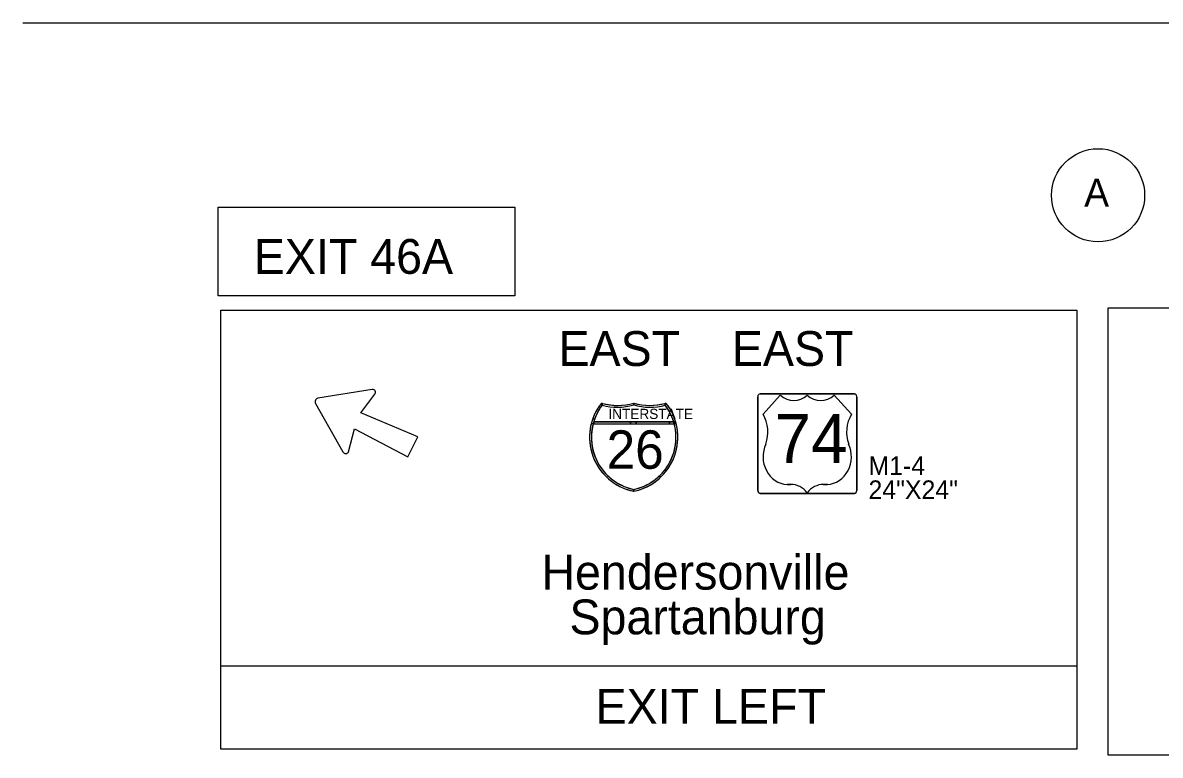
# Model space of a CAD drawing. Extents: x 886234 to 968767, y 455416 to 684046.
# Drawn here: x 904674 to 909267, y 519177 to 522135 of the extents above; entities that cross this region are included whole.
import ezdxf

# ---------------------------------------------------------------- set-up
doc = ezdxf.new("R2010")
doc.units = 0
for name, color, linetype in [('Scratch_Level_3', 7, 'Continuous'), ('TC DEV SIGN BLACK 239', 7, 'Continuous'), ('TC DEV SIGN BLACK ZERO', 7, 'Continuous'), ('TC DEV SIGN WHITE', 7, 'Continuous'), ('TC LABEL TEXT', 7, 'Continuous')]:
    doc.layers.add(name, color=color, linetype=linetype)

msp = doc.modelspace()

# ---------------------------------------------------------------- linework, layer by layer
at = {"layer": 'Scratch_Level_3'}
msp.add_line((904674.3, 522134.5), (939863.1, 522134.5), dxfattribs=at)
at = {"layer": 'TC DEV SIGN BLACK 239'}
for p, q in [((907642.2, 520625), (907642.2, 520245.9)), ((908032.1, 520636.1), (907652.2, 520636.1)), ((907733.2, 520630.8), (907733.2, 520630.8)), ((907841.9, 520630.8), (907841.9, 520630.8)), ((908042.2, 520245.9), (908042.2, 520625)), ((908020.4, 520553.7), (908020.4, 520553.7)), ((907674.7, 520433.7), (907674.5, 520433.7)), ((908009.3, 520433.7), (908009, 520433.7)), ((907776, 520270.8), (907760.5, 520270.9)), ((907923.3, 520270.9), (907907.8, 520270.8)), ((907652.2, 520234.7), (908032.1, 520234.7)), ((907841.9, 520236.5), (907841.9, 520236.5))]:
    msp.add_line(p, q, dxfattribs=at)
for points in [[(907642.2, 520245.9), (907642.2, 520625)], [(907652.2, 520636.1), (908032.1, 520636.1)], [(907663.3, 520553.7), (907663.3, 520553.7), (907733.2, 520630.8)], [(907950.6, 520630.8), (907950.6, 520630.8), (908020.4, 520553.7)], [(908042.2, 520625), (908042.2, 520245.9)], [(908032.1, 520234.7), (907652.2, 520234.7)]]:
    msp.add_lwpolyline(points, dxfattribs=at)
for centre, major_axis, start_param, end_param in [((907652.2, 520625), (0, -11.1), 3.141593, 4.712389), ((907652.2, 520625), (0, -11.1), 3.141593, 4.712389), ((907787.6, 520703.6), (0, -94.3), 5.593452, 6.972919), ((907896.2, 520703.6), (0, -94.3), 5.593452, 6.972919), ((908032.1, 520625), (0, 11.1), 4.712389, 6.283185), ((908032.1, 520625), (0, 11.1), 4.712389, 6.283185), ((907566.6, 520482.1), (0, -128.6), 1.184601, 2.161129), ((908117.2, 520482.1), (0, -128.6), 4.122057, 5.098584), ((907764.3, 520382.3), (0, 111.4), 1.091068, 3.104197), ((907919.5, 520382.3), (0, 111.4), 3.178989, 5.192118), ((907776, 520176.5), (0, 94.3), 5.402164, 6.283185), ((907907.8, 520176.5), (0, -94.3), 3.141593, 4.022614), ((907652.2, 520245.9), (0, -11.1), 4.712389, 6.283185), ((907652.2, 520245.9), (0, -11.1), 4.712389, 6.283185), ((908032.1, 520245.9), (0, 11.1), 3.141593, 4.712389), ((908032.1, 520245.9), (0, 11.1), 3.141593, 4.712389)]:
    msp.add_ellipse(centre, major_axis=major_axis, ratio=0.905624, start_param=start_param, end_param=end_param, dxfattribs=at)
at = {"layer": 'TC DEV SIGN BLACK ZERO'}
for p, q in [((906085.3, 520654.5), (905866, 520618.5)), ((906039.3, 520559.1), (906095.3, 520634.5)), ((905856.6, 520597.1), (905967.3, 520401.8)), ((907013.8, 520590.8), (907015.8, 520597.9)), ((907141.4, 520591.6), (907141.2, 520599.3)), ((907141.4, 520592.2), (907141.2, 520599.3)), ((907266.5, 520597.9), (907268.5, 520590.8)), ((906269.3, 520463.1), (906039.3, 520559.1)), ((906979.6, 520523.4), (907302.7, 520523.4)), ((907127.6, 520523.4), (906979.6, 520523.4)), ((907151, 520523.4), (907127.6, 520523.4)), ((907285.3, 520523.4), (907151, 520523.4)), ((907302.7, 520523.4), (907285.3, 520523.4)), ((907312, 520517.8), (907302.7, 520523.4)), ((905989.3, 520402.5), (906013.3, 520495.8)), ((906013.3, 520495.8), (906229.3, 520381.8)), ((906977.5, 520516), (907304.8, 520516)), ((906977.5, 520516), (906979.6, 520516)), ((906979.6, 520516), (907127.6, 520516)), ((907127.6, 520516), (907151, 520516)), ((907151, 520516), (907285.3, 520516)), ((907285.3, 520516), (907302.7, 520516)), ((907304.7, 520516.5), (907302.7, 520516)), ((907302.7, 520516), (907304.8, 520516)), ((906229.3, 520381.8), (906269.3, 520463.1)), ((906963.1, 520462.4), (906963.1, 520460.2)), ((907319.3, 520460.1), (907319.3, 520462.4))]:
    msp.add_line(p, q, dxfattribs=at)
for points in [[(907007.9, 520595.3), (907013.8, 520590.8)], [(907013.8, 520590.8), (907007.9, 520595.3)], [(907011.1, 520599.3), (907011.1, 520599.3), (907011.1, 520599.3)], [(907015.8, 520597.9), (907013.8, 520590.8)], [(907141.2, 520591.6), (907141.4, 520592.2)], [(907141.4, 520599.3), (907141.4, 520592.2), (907143.5, 520598.7)], [(907143.5, 520598.7), (907141.4, 520591.6)], [(907268.5, 520590.8), (907266.5, 520597.9)], [(907271.3, 520599.3), (907271.3, 520599.3), (907271.3, 520599.3)], [(906979.6, 520523.4), (906979.6, 520516)], [(906979.6, 520516), (906979.6, 520523.4)], [(907127.6, 520516), (907127.6, 520523.4)], [(907127.6, 520523.4), (907127.6, 520516)], [(907151, 520523.4), (907151, 520516)], [(907151, 520516), (907151, 520523.4)], [(907285.3, 520516), (907285.3, 520523.4)], [(907285.3, 520523.4), (907285.3, 520516)], [(907302.7, 520523.4), (907312, 520517.8)], [(907302.7, 520516), (907302.7, 520523.4)], [(907302.7, 520523.4), (907302.7, 520516), (907304.7, 520516.5), (907302.7, 520523.4)], [(906970.4, 520517.8), (906977.5, 520516)], [(906977.5, 520515.9), (906970.4, 520517.8)], [(907304.8, 520516), (907304.7, 520516.5)], [(907312, 520517.8), (907304.8, 520516)], [(907304.8, 520516), (907312, 520517.8)], [(907139.6, 520243.4), (907141.2, 520250.7)], [(907141.2, 520250.7), (907141.2, 520243.1)]]:
    msp.add_lwpolyline(points, dxfattribs=at)
for centre, radius, start, end in [((905869.9, 520604.2), 15.1, 104.2365, 206.5742), ((906087.2, 520642.8), 11.6, 316.0143, 98.2906), ((907185.7, 520461.3), 222.7, 141.6693, 258.4631), ((907185.7, 520461.3), 222.7, 142.9968, 165.2769), ((907185.7, 520461.3), 215.2, 142.9968, 258.0595), ((907185.7, 520461.3), 215.2, 142.9968, 165.2769), ((907185.7, 520461.3), 222.7, 141.6709, 142.9968), ((907076.1, 520812.3), 222.7, 253.0062, 286.9901), ((907076.1, 520812.3), 222.7, 253.0099, 254.2907), ((907076.1, 520812.3), 230.1, 254.2907, 286.4259), ((907076.1, 520812.3), 230.1, 254.2907, 286.4259), ((907076.1, 520812.3), 222.7, 254.2907, 286.9893), ((907206.2, 520812.3), 222.7, 253.0099, 286.9938), ((907096.7, 520461.3), 222.7, 281.5369, 38.3307), ((907206.2, 520812.3), 230.1, 253.5741, 285.7093), ((907096.7, 520461.3), 215.2, 281.9405, 37.0032), ((907206.2, 520812.3), 222.7, 253.0588, 253.6206), ((907206.3, 520811.9), 229.7, 253.5731, 285.7093), ((907206.2, 520812.3), 222.7, 253.6206, 285.7093), ((907206.2, 520812.3), 222.7, 285.7093, 286.9901), ((907096.7, 520461.3), 215.2, 16.7759, 37.0032), ((907096.7, 520461.3), 222.7, 14.7231, 38.3291), ((907185.7, 520461.3), 215.2, 163.2241, 165.2769), ((907096.7, 520461.3), 215.2, 14.7231, 16.7759), ((907185.7, 520461.3), 222.7, 165.2769, 179.7177), ((907184.7, 520460.6), 214.4, 165.0438, 258.3001), ((907097.7, 520460.6), 214.4, 281.7196, 14.964), ((907096.7, 520461.3), 222.7, 0.2997, 14.7231), ((907185.7, 520461.3), 222.7, 180.2823, 258.0591), ((907096.7, 520461.3), 222.7, 281.537, 359.7003), ((905978.1, 520408.3), 12.7, 210.739, 334.3458), ((907096.7, 520461.3), 215.2, 281.9405, 281.9604)]:
    msp.add_arc(centre, radius, start, end, dxfattribs=at)
at = {"layer": 'TC DEV SIGN WHITE'}
for p, q in [((907663.3, 520553.7), (907733.2, 520630.8)), ((907733.2, 520630.8), (907663.3, 520553.7)), ((907950.6, 520630.8), (908020.4, 520553.7)), ((908020.4, 520553.7), (907950.6, 520630.8)), ((907674.5, 520433.7), (907674.7, 520433.7)), ((907141.2, 520243.1), (907141.2, 520250.7)), ((907760.5, 520270.9), (907776, 520270.8)), ((907907.8, 520270.8), (907923.3, 520270.9)), ((907841.9, 520236.5), (907841.9, 520236.5))]:
    msp.add_line(p, q, dxfattribs=at)
for points in [[(907841.9, 520630.8), (907841.9, 520630.8)], [(908009, 520433.7), (908009.3, 520433.7)], [(907141.2, 520250.7), (907139.7, 520243.4), (907141.2, 520243.1)]]:
    msp.add_lwpolyline(points, dxfattribs=at)
for centre, start, end in [((907185.7, 520461.3), 258.458, 258.463), ((907096.7, 520461.3), 281.5369590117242, 281.53700435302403)]:
    msp.add_arc(centre, 222.7, start, end, dxfattribs=at)
for centre, major_axis, start_param, end_param in [((907787.6, 520703.6), (0, -94.3), 5.593452, 6.972919), ((907787.6, 520703.6), (0, -94.3), 5.593452, 6.972919), ((907896.2, 520703.6), (0, -94.3), 5.593452, 6.972919), ((907896.2, 520703.6), (0, -94.3), 5.593452, 6.972919), ((907566.6, 520482.1), (0, -128.6), 1.184601, 2.161129), ((907566.6, 520482.1), (0, -128.6), 1.184601, 2.161129), ((908117.2, 520482.1), (0, -128.6), 4.122057, 5.098584), ((908117.2, 520482.1), (0, -128.6), 4.122057, 5.098584), ((907764.3, 520382.3), (0, 111.4), 1.091068, 3.104197), ((907764.3, 520382.3), (0, 111.4), 1.091068, 3.104197), ((907919.5, 520382.3), (0, 111.4), 3.178989, 5.192118), ((907919.5, 520382.3), (0, 111.4), 3.178989, 5.192118), ((907776, 520176.5), (0, 94.3), 5.402164, 6.283185), ((907776, 520176.5), (0, 94.3), 5.402164, 6.283185), ((907907.8, 520176.5), (0, -94.3), 3.141593, 4.022614), ((907907.8, 520176.5), (0, -94.3), 3.141593, 4.022614)]:
    msp.add_ellipse(centre, major_axis=major_axis, ratio=0.905624, start_param=start_param, end_param=end_param, dxfattribs=at)
at = {"layer": 'TC LABEL TEXT'}
msp.add_line((908930.7, 519537.6), (905473.5, 519537.6), dxfattribs=at)
for points in [[(905463.8, 521389.9), (906661.3, 521389.9), (906661.3, 521032.4), (905463.8, 521032.4)], [(909056.3, 520984.1), (911378.8, 520984.1), (911378.8, 519177.4), (909056.3, 519177.4)], [(905473.5, 520974.5), (908930.7, 520974.5), (908930.7, 519201.5), (905473.5, 519201.5)]]:
    msp.add_lwpolyline(points, close=True, dxfattribs=at)
msp.add_circle((909016.2, 521437.9), 188.1, dxfattribs=at)

# ---------------------------------------------------------------- texts
at = {"layer": 'TC DEV SIGN BLACK 239'}
msp.add_text('74', height=198.24, rotation=360, dxfattribs=at).set_placement((907709.6, 520356.7))
at = {"layer": 'TC DEV SIGN BLACK ZERO'}
for s, height, p in [('INTERSTATE', 41.06, (907039.1, 520534.9)), ('26', 155.13, (907031.7, 520333.8)), ('M1-4', 75, (908089.2, 520308.9)), ('24"X24"', 75, (908089.2, 520211.9))]:
    msp.add_text(s, height=height, rotation=360, dxfattribs=at).set_placement(p)
at = {"layer": 'TC LABEL TEXT'}
for s, height, p in [('A', 112.5, (908960.2, 521392.4)), ('EXIT 46A', 140.62, (905607, 521120.8)), ('EAST    EAST', 140.625, (906837.3, 520748.9)), ('Hendersonville', 140.625, (906768.4, 519846.1)), ('Spartanburg', 140.625, (906881.8, 519665.5)), ('EXIT LEFT', 140.62, (906987.4, 519304.3))]:
    msp.add_text(s, height=height, dxfattribs=at).set_placement(p)

doc.saveas('drawing.dxf')
